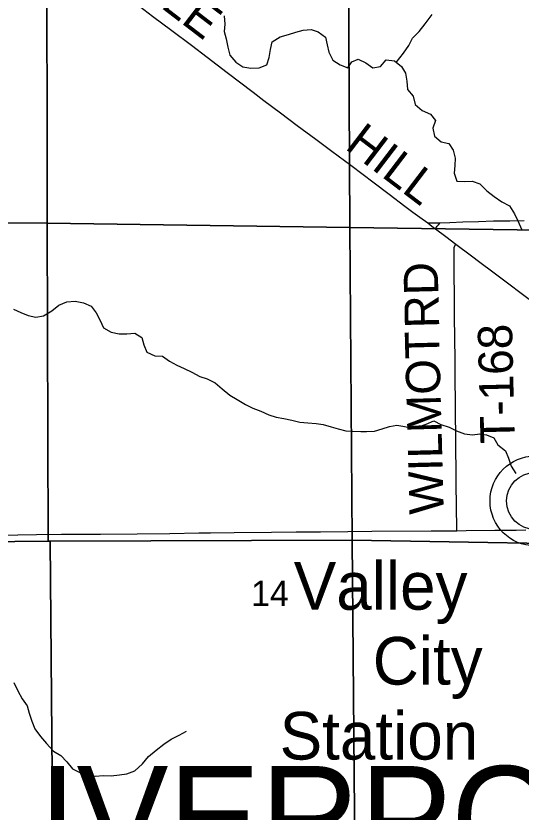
# Model space of a CAD drawing. Extents: x 0 to 34, y 0 to 22.
# Drawn here: x 3.261 to 3.679, y 18.886 to 19.545 of the extents above; entities that cross this region are included whole.
import ezdxf

# ---------------------------------------------------------------- set-up
doc = ezdxf.new("R2010")
doc.units = 0
for name, color, linetype in [('GM_X_County_Road', 7, 'Continuous'), ('GM_X_County_Road_Text', 7, 'Continuous'), ('GM_X_Minor_River', 7, 'Continuous'), ('GM_X_Section', 7, 'Continuous'), ('GM_X_Section_Text', 7, 'Continuous'), ('GM_X_State_Route', 7, 'Continuous'), ('GM_X_Township_Road', 7, 'Continuous'), ('GM_X_Township_Road_Text', 7, 'Continuous'), ('GM_X_Township_Text', 7, 'Continuous'), ('GM_X_Unincorporated', 7, 'Continuous'), ('GM_X_Unincorporated_Text', 7, 'Continuous')]:
    doc.layers.add(name, color=color, linetype=linetype)

msp = doc.modelspace()

# ---------------------------------------------------------------- linework, layer by layer
at = {"layer": 'GM_X_County_Road'}
for points in [[(3.36293, 19.5534), (3.37389, 19.54524), (3.3897, 19.53342), (3.40603, 19.52121), (3.41919, 19.51124), (3.43575, 19.4987), (3.45702, 19.48215), (3.46603, 19.47539), (3.47966, 19.46517), (3.49355, 19.45475), (3.5089, 19.44324), (3.5222, 19.43327), (3.53792, 19.42168), (3.54807, 19.41404), (3.55613, 19.40797), (3.56981, 19.39766), (3.58279, 19.38789), (3.58937, 19.38297), (3.59503, 19.37875), (3.6016, 19.3739), (3.60507, 19.37127), (3.6081, 19.36897), (3.61649, 19.36261), (3.62487, 19.35626)], [(3.62487, 19.35626), (3.63776, 19.34669), (3.64483, 19.34139), (3.65541, 19.33346), (3.66879, 19.32344), (3.67892, 19.31584), (3.69228, 19.30583), (3.70416, 19.29693), (3.71775, 19.28674), (3.73032, 19.27732), (3.73192, 19.27613)]]:
    msp.add_lwpolyline(points, dxfattribs=at)
at = {"layer": 'GM_X_Minor_River'}
for points in [[(3.43319, 19.54545), (3.43366, 19.53849), (3.43325, 19.53241), (3.43474, 19.5265), (3.43623, 19.51964), (3.43771, 19.51298), (3.44281, 19.50705), (3.44849, 19.50341), (3.45532, 19.50204), (3.46197, 19.50257), (3.46844, 19.50482), (3.47037, 19.51109), (3.47135, 19.51755), (3.4729, 19.52401), (3.47938, 19.52816), (3.48642, 19.53002), (3.49251, 19.53208), (3.4984, 19.53376), (3.50505, 19.5341), (3.51093, 19.53217), (3.51699, 19.52795), (3.51847, 19.52147), (3.51977, 19.51538), (3.52316, 19.50889), (3.52903, 19.50487), (3.53547, 19.50236), (3.53892, 19.50747), (3.54406, 19.50954), (3.55031, 19.50646), (3.55617, 19.50243), (3.56264, 19.50354), (3.56722, 19.50903), (3.57406, 19.50823), (3.57992, 19.50363), (3.58312, 19.49791), (3.58423, 19.49143), (3.58477, 19.48458), (3.58967, 19.47885), (3.59116, 19.47218), (3.59702, 19.4672), (3.60385, 19.46412), (3.60819, 19.45877), (3.60588, 19.45251), (3.60736, 19.44584), (3.61266, 19.44125), (3.61911, 19.43969), (3.62269, 19.43415), (3.62437, 19.42768), (3.62415, 19.4214), (3.62355, 19.41531), (3.6256, 19.40864), (3.63168, 19.40823), (3.63852, 19.40857), (3.64477, 19.40626), (3.65044, 19.40052), (3.65649, 19.39573), (3.66293, 19.39132), (3.66918, 19.38824), (3.67333, 19.38156), (3.67653, 19.37526), (3.67934, 19.36878)], [(3.57554, 19.50694), (3.5815, 19.51466), (3.58609, 19.52091), (3.58915, 19.52698), (3.5945, 19.53266), (3.59947, 19.53891), (3.60528, 19.54658)], [(3.2587, 19.30262), (3.26477, 19.29973), (3.27102, 19.29722), (3.27728, 19.29586), (3.28356, 19.29696), (3.29041, 19.30111), (3.29633, 19.30583), (3.30299, 19.30846), (3.30983, 19.30899), (3.31666, 19.30762), (3.3231, 19.30512), (3.32725, 19.29939), (3.33045, 19.29309), (3.33327, 19.28699), (3.33971, 19.28334), (3.34616, 19.28216), (3.35262, 19.28212), (3.35927, 19.28266), (3.36495, 19.27901), (3.36662, 19.27292), (3.36906, 19.26682), (3.37569, 19.26373), (3.38196, 19.26351), (3.38783, 19.25948), (3.39389, 19.25622), (3.39995, 19.25333), (3.4064, 19.25025), (3.41303, 19.24679), (3.41909, 19.24485), (3.42573, 19.24139), (3.43159, 19.23641), (3.43783, 19.23124), (3.44389, 19.22759), (3.45071, 19.22356), (3.45677, 19.22048), (3.4634, 19.21798), (3.47004, 19.21489), (3.47629, 19.21315), (3.48256, 19.21178), (3.4892, 19.21041), (3.49583, 19.20886), (3.50248, 19.20825), (3.50931, 19.20783), (3.51501, 19.20685), (3.52183, 19.20491), (3.52753, 19.20335), (3.53379, 19.2018), (3.53948, 19.20139), (3.54632, 19.20116), (3.55107, 19.20113), (3.55752, 19.20129), (3.5638, 19.20334), (3.57008, 19.20521), (3.57616, 19.20632), (3.58091, 19.20553), (3.58755, 19.20416), (3.59401, 19.20489), (3.60029, 19.20733), (3.60657, 19.20996), (3.61244, 19.20707), (3.61927, 19.20475), (3.62552, 19.20167), (3.63197, 19.19935), (3.6388, 19.19836), (3.64488, 19.19928), (3.65038, 19.19849), (3.65626, 19.19598), (3.65965, 19.19007), (3.66608, 19.18509), (3.66852, 19.17899), (3.67077, 19.17251), (3.67453, 19.1664)], [(3.25906, 18.9931), (3.26245, 18.98624), (3.26602, 18.97956), (3.26998, 18.97383), (3.27185, 18.96773), (3.27391, 18.96106), (3.27635, 18.95477), (3.28106, 18.94847), (3.28616, 18.94254), (3.29183, 18.93623), (3.29808, 18.93278), (3.3028, 18.92742), (3.30771, 18.92169), (3.31434, 18.91823), (3.32041, 18.91629), (3.32648, 18.9155), (3.33332, 18.91603), (3.33959, 18.916), (3.34643, 18.91672), (3.35251, 18.91764), (3.35917, 18.92008), (3.36547, 18.92575), (3.37043, 18.93181), (3.37692, 18.9371), (3.38321, 18.9422), (3.38931, 18.94635), (3.39578, 18.94955), (3.40188, 18.95275)]]:
    msp.add_lwpolyline(points, dxfattribs=at)
at = {"layer": 'GM_X_Section'}
for points in [[(3.28633, 19.63857), (3.28663, 19.37379), (2.95583, 19.37392)], [(2.95583, 19.37392), (3.28663, 19.37379), (3.28742, 19.11023), (3.12135, 19.10865)], [(3.12135, 19.10865), (3.28742, 19.11023), (3.28908, 19.11023), (3.29121, 18.85211)]]:
    msp.add_lwpolyline(points, dxfattribs=at)
for points in [[(3.53581, 19.63725), (3.53702, 19.37026), (3.28663, 19.37379), (3.28633, 19.63857)], [(3.79246, 19.63723), (3.79428, 19.36662), (3.53702, 19.37026), (3.53581, 19.63725)], [(3.53702, 19.37026), (3.53903, 19.11114), (3.28908, 19.11023), (3.28742, 19.11023), (3.28663, 19.37379)], [(3.79428, 19.36662), (3.79582, 19.10682), (3.53903, 19.11114), (3.53702, 19.37026)], [(3.53903, 19.11114), (3.54138, 18.85346), (3.29121, 18.85211), (3.28908, 19.11023)], [(3.79582, 19.10682), (3.79726, 18.85283), (3.54138, 18.85346), (3.53903, 19.11114)]]:
    msp.add_lwpolyline(points, close=True, dxfattribs=at)
at = {"layer": 'GM_X_State_Route'}
msp.add_lwpolyline([(3.24626, 19.11538), (3.26237, 19.11558), (3.27785, 19.11569), (3.29845, 19.11597), (3.33086, 19.11615), (3.36107, 19.11648), (3.38819, 19.11676), (3.41224, 19.11714), (3.42195, 19.11722), (3.44128, 19.11742), (3.47243, 19.11773), (3.49281, 19.11791), (3.5128, 19.11804), (3.53553, 19.11819), (3.55537, 19.11845), (3.60451, 19.11873), (3.6196, 19.1188), (3.62563, 19.11885), (3.63357, 19.11906), (3.65719, 19.11934), (3.67491, 19.11947), (3.68295, 19.11962)], dxfattribs=at)
at = {"layer": 'GM_X_Township_Road'}
for points in [[(3.6016, 19.3739), (3.60646, 19.374), (3.61197, 19.37412), (3.61979, 19.37441), (3.63074, 19.37477), (3.64361, 19.3752), (3.65597, 19.37561), (3.6695, 19.37579), (3.68135, 19.37602)], [(3.6081, 19.36897), (3.60955, 19.3713), (3.61042, 19.37241), (3.61197, 19.37412)], [(3.62563, 19.11885), (3.62538, 19.14068), (3.62521, 19.15634), (3.62505, 19.17076), (3.62494, 19.18479), (3.62482, 19.19936), (3.6247, 19.21346), (3.62459, 19.22585), (3.6244, 19.24422), (3.62422, 19.26107), (3.62404, 19.2779), (3.62385, 19.29687), (3.6237, 19.31133), (3.62353, 19.33363), (3.62338, 19.35245), (3.62342, 19.35305), (3.6236, 19.35381), (3.62487, 19.35626)]]:
    msp.add_lwpolyline(points, dxfattribs=at)
at = {"layer": 'GM_X_Unincorporated'}
for radius in [0.0372, 0.02358]:
    msp.add_circle((3.69038, 19.14359), radius, dxfattribs=at)

# ---------------------------------------------------------------- texts
at = {"layer": 'GM_X_County_Road_Text'}
for s, rotation, p in [('MYRTLE', 322.5625, (3.29437, 19.61838)), ('HILL', 322.70818, (3.53226, 19.4359))]:
    msp.add_text(s, height=0.028409, rotation=rotation, dxfattribs=at).set_placement(p)
at = {"layer": 'GM_X_Section_Text'}
msp.add_text('14', height=0.020928, rotation=0.00001, dxfattribs=at).set_placement((3.4555, 19.05664))
at = {"layer": 'GM_X_Township_Road_Text'}
for s, rotation, p in [('RD', 91.48252, (3.6112, 19.287)), ('T-168', 91.40327, (3.67375, 19.19141)), ('WILMOT', 91.50726, (3.61495, 19.13283))]:
    msp.add_text(s, height=0.028409, rotation=rotation, dxfattribs=at).set_placement(p)
at = {"layer": 'GM_X_Township_Text'}
msp.add_text('LIVERPOOL', height=0.085227, rotation=0.00001, dxfattribs=at).set_placement((3.21593, 18.83873))
at = {"layer": 'GM_X_Unincorporated_Text'}
for s, p in [('Valley', (3.4907, 19.05352)), ('City', (3.55612, 18.99143)), ('Station', (3.47904, 18.92935))]:
    msp.add_text(s, height=0.039489, rotation=0.00001, dxfattribs=at).set_placement(p)

doc.saveas('drawing.dxf')
